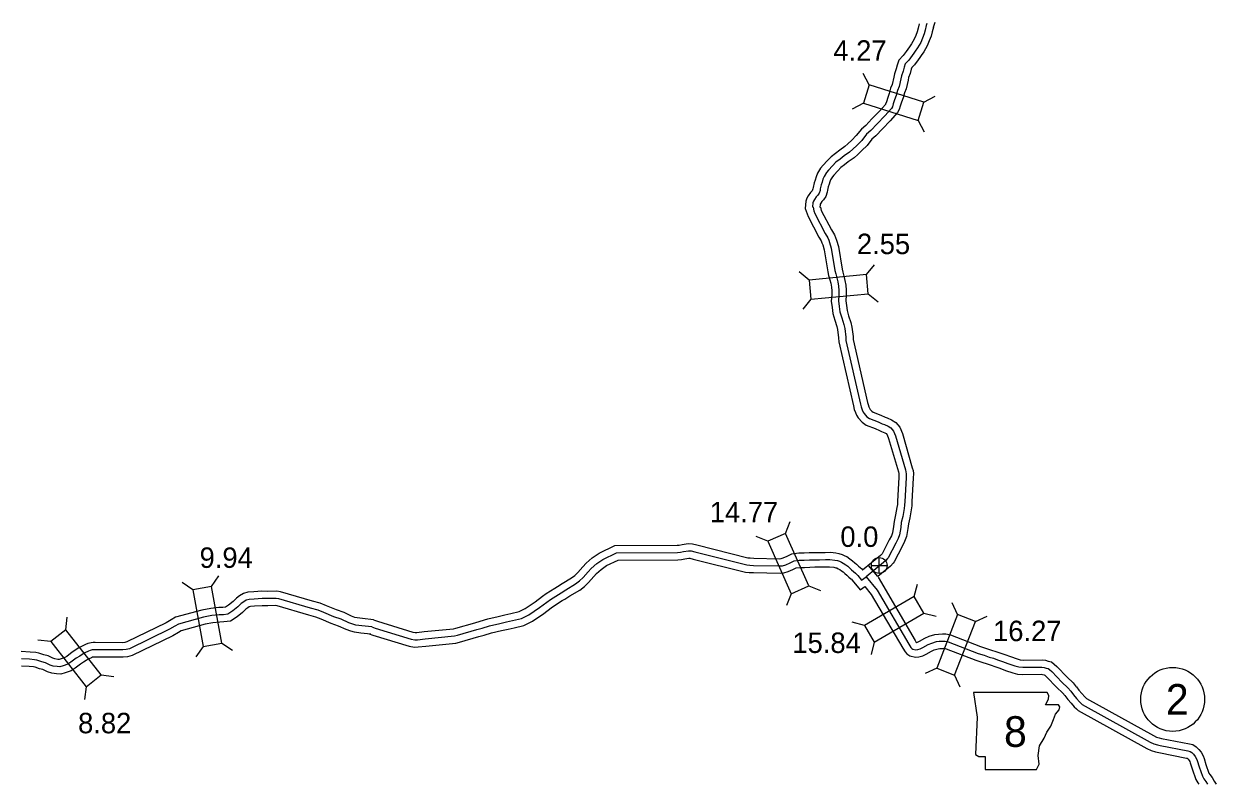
# Model space of a CAD drawing. Extents: x -83719 to 153526, y -11835 to 11446.
# Drawn here: x -5205 to -4384, y -3976 to -3453 of the extents above; entities that cross this region are included whole.
import ezdxf

# ---------------------------------------------------------------- set-up
doc = ezdxf.new("R2010")
doc.units = 0
for name, color, linetype in [('Level 10', 7, 'Continuous'), ('Level 20', 7, 'Continuous'), ('Level 21', 7, 'Continuous'), ('Level 25', 7, 'Continuous'), ('Level 26', 7, 'Continuous'), ('Level 27', 7, 'Continuous'), ('Level 58', 7, 'Continuous'), ('Level 59', 7, 'Continuous')]:
    doc.layers.add(name, color=color, linetype=linetype)

msp = doc.modelspace()

# ---------------------------------------------------------------- linework, layer by layer
at = {"layer": 'Level 10'}
for points in [[(-4588.69, -3452.9), (-4589.36, -3455.82), (-4590.05, -3458.19), (-4591.05, -3460.89), (-4592.08, -3463.33), (-4594.04, -3466.66), (-4595.44, -3468.64), (-4596.59, -3470.21), (-4597.59, -3471.76), (-4599.68, -3474.53), (-4602.71, -3477.87), (-4603.79, -3481.3), (-4604.46, -3483.85), (-4605.7, -3487.19), (-4606.13, -3489.59), (-4607.32, -3494.47), (-4608.43, -3497.08), (-4609.31, -3500.72), (-4610.39, -3503.45), (-4611.31, -3506.39), (-4611.82, -3508.01), (-4611.99, -3508.35), (-4615.99, -3512.82), (-4621.21, -3518.18), (-4625.41, -3522.7), (-4628.5, -3525.24), (-4632.01, -3529.77), (-4635.16, -3532.83), (-4637.88, -3535.38), (-4639.87, -3537.26), (-4643.46, -3539.77), (-4646.25, -3541.96), (-4649.41, -3544.36), (-4651.99, -3547.14), (-4654.93, -3550.21), (-4656.68, -3552.26), (-4658.62, -3555.64), (-4659.71, -3558.11), (-4660.35, -3560.36), (-4660.95, -3562.38), (-4661.74, -3565.55), (-4661.84, -3566.47), (-4662.06, -3567.06), (-4662.46, -3567.67), (-4663.58, -3568.81), (-4665.14, -3571.13), (-4666.06, -3572.88), (-4666.8, -3574.84), (-4667.28, -3579.87)], [(-4578.94, -3455.16), (-4579.68, -3458.34), (-4580.54, -3461.32), (-4581.75, -3464.58), (-4583.13, -3467.84), (-4585.63, -3472.1), (-4587.33, -3474.49), (-4588.35, -3475.88), (-4589.39, -3477.49), (-4591.97, -3480.91), (-4593.83, -3482.95), (-4594.18, -3484.08), (-4594.92, -3486.88), (-4596.02, -3489.84), (-4596.35, -3491.66), (-4597.79, -3497.62), (-4598.9, -3500.23), (-4599.75, -3503.75), (-4600.96, -3506.79), (-4601.78, -3509.4), (-4602.5, -3511.68), (-4603.58, -3513.95), (-4608.68, -3519.65), (-4613.96, -3525.08), (-4618.54, -3529.99), (-4621.28, -3532.25), (-4624.54, -3536.46), (-4628.27, -3540.07), (-4631.03, -3542.66), (-4633.54, -3545.03), (-4637.5, -3547.8), (-4640.14, -3549.87), (-4642.67, -3551.8), (-4644.71, -3554), (-4647.52, -3556.93), (-4648.47, -3558.04), (-4649.68, -3560.17), (-4650.29, -3561.52), (-4650.75, -3563.16), (-4651.31, -3565.02), (-4651.87, -3567.27), (-4652.02, -3568.76), (-4653.1, -3571.65), (-4654.66, -3574), (-4655.79, -3575.15), (-4656.54, -3576.26), (-4656.92, -3576.99), (-4656.97, -3577.11), (-4657.18, -3579.32)], [(-4578, -3451.97), (-4578.63, -3454.02), (-4578.99, -3455.36)], [(-4667.28, -3579.87), (-4665.25, -3585.42), (-4657.71, -3599.6), (-4656.11, -3602.28), (-4655.67, -3603.48), (-4655.14, -3604.87), (-4654.11, -3608.37), (-4651.59, -3623.58), (-4651.05, -3626.16), (-4650.19, -3629.05), (-4649.64, -3631.41), (-4649.19, -3634.02), (-4648.95, -3636.51), (-4648.97, -3639.35), (-4649.26, -3643.75), (-4648.73, -3648.01), (-4648.17, -3652.23), (-4646.83, -3656.73), (-4645.35, -3661.21), (-4644.86, -3663.29), (-4644.25, -3669.02), (-4644.08, -3671.65), (-4634.05, -3715.78), (-4633.46, -3718.21), (-4632.5, -3720.39), (-4631.81, -3722.15), (-4630.78, -3724.07), (-4628.03, -3727.06), (-4625.22, -3729.02), (-4618.97, -3731.5), (-4616.1, -3732.8), (-4614.55, -3733.4), (-4612.33, -3734.33), (-4611.51, -3734.85), (-4610.68, -3735.83), (-4609.74, -3738.19), (-4603.06, -3761.18), (-4602.75, -3762.28), (-4602.68, -3762.86), (-4602.75, -3765.05), (-4603.71, -3781.36), (-4603.76, -3783.84), (-4604.03, -3785.76), (-4604.93, -3790.94), (-4605.96, -3795.39), (-4606.34, -3798.89), (-4607.09, -3803.15), (-4607.88, -3805.2), (-4609.32, -3808.05), (-4614.27, -3817.63), (-4615.41, -3818.86), (-4627.75, -3828.98)], [(-4656.66, -3579), (-4656.48, -3580.27), (-4656.09, -3581.33), (-4648.99, -3594.69), (-4647.04, -3597.97), (-4646.3, -3599.98), (-4645.65, -3601.67), (-4644.34, -3606.13), (-4641.76, -3621.73), (-4641.35, -3623.69), (-4640.52, -3626.49), (-4639.84, -3629.42), (-4639.27, -3632.69), (-4638.95, -3636.07), (-4638.98, -3639.71), (-4639.22, -3643.45), (-4638.81, -3646.73), (-4638.36, -3650.13), (-4637.29, -3653.73), (-4635.71, -3658.48), (-4634.98, -3661.61), (-4634.28, -3668.17), (-4634.15, -3670.22), (-4624.32, -3713.48), (-4623.95, -3714.99), (-4623.27, -3716.55), (-4622.72, -3717.94), (-4622.56, -3718.23), (-4621.41, -3719.48), (-4620.45, -3720.15), (-4615.07, -3722.29), (-4612.23, -3723.57), (-4610.8, -3724.13), (-4607.7, -3725.43), (-4604.88, -3727.21), (-4602, -3730.6), (-4600.27, -3734.93), (-4593.44, -3758.43), (-4592.91, -3760.34), (-4592.66, -3762.44), (-4592.76, -3765.51), (-4593.72, -3781.76), (-4593.77, -3784.62), (-4594.14, -3787.3), (-4595.12, -3792.93), (-4596.08, -3797.06), (-4596.43, -3800.3), (-4597.41, -3805.85), (-4598.73, -3809.25), (-4600.41, -3812.59), (-4605.86, -3823.14), (-4606.69, -3824.17), (-4608.55, -3826.17), (-4617.3, -3833.35)], [(-4964.41, -3863.14), (-4961.68, -3864.15), (-4937.37, -3871.65), (-4935.73, -3871.95), (-4934.59, -3871.84), (-4929.42, -3871.27), (-4909.44, -3869.31), (-4907.8, -3868.93), (-4894.72, -3865.09), (-4890.99, -3864.05), (-4885.75, -3862.49), (-4878.58, -3860.81), (-4873.92, -3859.7), (-4869.85, -3858.82), (-4864.15, -3857.47), (-4859.92, -3855.44), (-4853.04, -3850.66), (-4847.99, -3846.95), (-4845.42, -3845.01), (-4839.65, -3841.29), (-4837.78, -3840.24), (-4834.51, -3838.12), (-4828.02, -3834.3), (-4825.84, -3832.63), (-4823.76, -3830.48), (-4820.26, -3826.68), (-4818.05, -3824.13), (-4813.79, -3820.48), (-4809.04, -3817.17), (-4798.3, -3812), (-4755.39, -3811.8), (-4753.88, -3811.64), (-4751.86, -3811.22), (-4747.78, -3810.48), (-4744.83, -3810.77), (-4741.84, -3811.59), (-4706.61, -3820.39), (-4705.01, -3820.55), (-4702.6, -3820.63), (-4684.89, -3821.05), (-4683.85, -3820.95), (-4682.37, -3820.49), (-4679.69, -3819.31), (-4676.32, -3817.77), (-4671.65, -3816.98), (-4667.89, -3817.04), (-4664.53, -3816.87), (-4660.71, -3816.73), (-4657.44, -3816.72), (-4653.4, -3816.68), (-4649.89, -3816.6), (-4646.08, -3817.08), (-4643.93, -3817.45), (-4641.67, -3818.05), (-4640, -3818.99), (-4638.55, -3819.62), (-4636.37, -3821.13), (-4634.53, -3822.45), (-4633.12, -3823.89), (-4631.93, -3824.87), (-4630.56, -3826.17), (-4629.31, -3827.18), (-4628.26, -3828.1), (-4627.55, -3828.94)], [(-4967.32, -3872.73), (-4964.9, -3873.63), (-4939.76, -3881.37), (-4936.15, -3882.04), (-4933.55, -3881.78), (-4928.39, -3881.22), (-4907.83, -3879.2), (-4905.26, -3878.61), (-4891.97, -3874.7), (-4888.22, -3873.66), (-4883.18, -3872.16), (-4876.27, -3870.54), (-4871.71, -3869.45), (-4867.65, -3868.58), (-4860.8, -3866.95), (-4854.87, -3864.11), (-4847.22, -3858.79), (-4842.01, -3854.97), (-4839.69, -3853.21), (-4834.49, -3849.86), (-4832.61, -3848.8), (-4829.25, -3846.63), (-4822.42, -3842.61), (-4819.18, -3840.12), (-4816.49, -3837.35), (-4812.8, -3833.34), (-4810.98, -3831.24), (-4807.66, -3828.4), (-4803.98, -3825.83), (-4795.99, -3821.99), (-4754.82, -3821.8), (-4752.33, -3821.53), (-4749.95, -3821.04), (-4747.36, -3820.57), (-4746.65, -3820.64), (-4744.38, -3821.26), (-4708.33, -3830.26), (-4705.67, -3830.53), (-4702.88, -3830.62), (-4684.5, -3831.06), (-4681.86, -3830.8), (-4678.87, -3829.88), (-4675.6, -3828.43), (-4673.36, -3827.41), (-4670.89, -3826.99), (-4667.72, -3827.04), (-4664.09, -3826.86), (-4660.51, -3826.73), (-4657.38, -3826.72), (-4653.23, -3826.68), (-4650.41, -3826.61), (-4647.56, -3826.97), (-4646.05, -3827.23), (-4645.45, -3827.39), (-4644.47, -3827.94), (-4643.46, -3828.39), (-4642.13, -3829.31), (-4641.06, -3830.08), (-4639.89, -3831.26), (-4638.56, -3832.36), (-4637.15, -3833.69), (-4635.75, -3834.83), (-4635.41, -3835.13), (-4634.89, -3835.75), (-4629.38, -3842.51), (-4626.15, -3840.2), (-4621.67, -3845.58), (-4600.06, -3882.61), (-4598.41, -3885.19), (-4597.12, -3886.57), (-4595.08, -3888.02), (-4591.31, -3888.78), (-4588.85, -3888.6), (-4586.27, -3887.86), (-4583.83, -3886.72), (-4580.28, -3884.72), (-4578.31, -3883.87), (-4575.75, -3883.04), (-4574.61, -3882.9), (-4572.24, -3882.79), (-4571.41, -3882.75), (-4570.25, -3883.06), (-4549.82, -3890.94), (-4545.59, -3892.27), (-4542.03, -3893.51), (-4539.05, -3894.39), (-4536.53, -3895.27), (-4533.17, -3896.45), (-4529.26, -3897.93), (-4524.32, -3899.52), (-4521.06, -3900.51), (-4517.43, -3900.79), (-4504.72, -3900.62), (-4503.86, -3900.75), (-4502.63, -3901.11), (-4502.17, -3901.24), (-4501.04, -3902.34), (-4493.95, -3909.62), (-4489.98, -3913.4), (-4488.3, -3915.47)], [(-4623.77, -3825.68), (-4617.41, -3833.22)], [(-4617.04, -3833.67), (-4591.53, -3877.39), (-4590.69, -3878.7), (-4590.67, -3878.7), (-4590.6, -3878.7), (-4589.78, -3878.46), (-4588.41, -3877.82), (-4584.73, -3875.75), (-4581.83, -3874.49), (-4577.91, -3873.23), (-4575.44, -3872.93), (-4572.75, -3872.81), (-4570.38, -3872.68), (-4567.15, -3873.53), (-4546.53, -3881.5), (-4542.45, -3882.77), (-4538.96, -3883.99), (-4535.97, -3884.88), (-4533.23, -3885.84), (-4529.75, -3887.05), (-4525.95, -3888.49), (-4521.33, -3889.98), (-4519.2, -3890.63), (-4517.11, -3890.79), (-4504.03, -3890.61), (-4501.7, -3890.97), (-4499.87, -3891.5), (-4497.68, -3892.12), (-4495.72, -3893.57), (-4493.97, -3895.26), (-4486.92, -3902.51), (-4482.62, -3906.6), (-4480.53, -3909.16)], [(-4964.41, -3863.14), (-4971.9, -3862.29), (-4975.6, -3861.79), (-4977.19, -3861.42), (-4979.5, -3860.63), (-4984.66, -3858.14), (-4989.94, -3856.36), (-4996.66, -3853.45), (-5001.03, -3851.69), (-5006.38, -3850.35), (-5028.42, -3843.77), (-5031, -3843.36), (-5037.19, -3843.52), (-5041.23, -3843.45), (-5046.87, -3843.84), (-5050.84, -3844.08), (-5053.99, -3844.99), (-5056.58, -3846.52), (-5058.73, -3848.18), (-5061.12, -3850.43), (-5064.3, -3852.99), (-5066.38, -3854.4), (-5068.11, -3854.6), (-5070.94, -3854.71), (-5076.34, -3855.27), (-5082.53, -3856.39), (-5100.68, -3861.41), (-5103.75, -3863.23), (-5107.23, -3865.17), (-5134.19, -3878.32), (-5135.58, -3878.73), (-5137.27, -3878.9), (-5155.95, -3878.79), (-5157.34, -3878.82), (-5158.84, -3878.95), (-5161.06, -3879.38), (-5162.73, -3880.2), (-5165.53, -3881.38), (-5167.68, -3882.74), (-5169.33, -3883.82), (-5171.86, -3885.31), (-5175.64, -3888.27), (-5177, -3889.18), (-5179.49, -3889.96), (-5180.92, -3890.39), (-5181.66, -3890.35), (-5183.76, -3890.08), (-5185.16, -3889.64), (-5188.45, -3888), (-5191.46, -3887.16), (-5194.74, -3886.18), (-5196.9, -3885.63), (-5200.85, -3885.33), (-5207.06, -3884.91)], [(-4966.14, -3873.01), (-4973.13, -3872.22), (-4977.42, -3871.64), (-4979.96, -3871.04), (-4983.3, -3869.9), (-4988.45, -3867.42), (-4993.54, -3865.7), (-5000.52, -3862.68), (-5004.12, -3861.22), (-5009.02, -3860), (-5030.64, -3853.54), (-5031.66, -3853.38), (-5037.15, -3853.52), (-5040.97, -3853.45), (-5046.22, -3853.82), (-5049.13, -3853.99), (-5049.99, -3854.24), (-5050.96, -3854.82), (-5052.23, -3855.8), (-5054.55, -3857.98), (-5058.36, -3861.04), (-5062.79, -3864.04), (-5067.34, -3864.58), (-5070.24, -3864.69), (-5074.93, -3865.17), (-5080.3, -3866.15), (-5096.73, -3870.69), (-5098.76, -3871.9), (-5102.6, -3874.04), (-5130.58, -3887.69), (-5133.67, -3888.58), (-5136.79, -3888.9), (-5155.88, -3888.79), (-5156.82, -3888.81), (-5157.46, -3888.86), (-5157.85, -3888.94), (-5158.58, -3889.3), (-5160.88, -3890.27), (-5162.28, -3891.16), (-5164.06, -3892.32), (-5166.22, -3893.59), (-5169.77, -3896.37), (-5172.64, -3898.29), (-5176.57, -3899.52), (-5179.69, -3900.46), (-5182.55, -3900.32), (-5185.92, -3899.88), (-5188.9, -3898.94), (-5192.06, -3897.38), (-5194.24, -3896.77), (-5197.41, -3895.82), (-5198.52, -3895.54), (-5201.57, -3895.31), (-5206.63, -3894.96)], [(-4488.45, -3915.27), (-4486.44, -3918), (-4484.19, -3920.47), (-4482.04, -3923.05), (-4480.52, -3924.51), (-4479.29, -3925.53), (-4432.09, -3951.69), (-4428.95, -3953.21), (-4425.98, -3954.1), (-4423.81, -3954.57), (-4404.74, -3958.27), (-4404.26, -3958.39), (-4404.18, -3958.43), (-4403.48, -3959.11), (-4402.75, -3959.99), (-4402.33, -3960.75), (-4402.08, -3961.51), (-4400.83, -3965.78), (-4398.28, -3973.09), (-4396.79, -3975.38), (-4396.15, -3976.27)], [(-4480.38, -3909.36), (-4478.7, -3911.66), (-4476.65, -3913.89), (-4474.71, -3916.22), (-4473.85, -3917.05), (-4473.62, -3917.24), (-4427.48, -3942.81), (-4425.31, -3943.87), (-4423.49, -3944.41), (-4421.81, -3944.77), (-4402.62, -3948.49), (-4400.25, -3949.07), (-4397.93, -3950.57), (-4396.13, -3952.31), (-4394.47, -3954.32), (-4393.12, -3956.71), (-4392.52, -3958.56), (-4391.31, -3962.72), (-4389.23, -3968.66), (-4388.54, -3969.72), (-4387.06, -3971.77), (-4385.66, -3974.28), (-4384.27, -3976.27)]]:
    msp.add_lwpolyline(points, dxfattribs=at)
at = {"layer": 'Level 20'}
for p, q in [((-4623.19, -3494.82), (-4627.26, -3487.01)), ((-4585.41, -3506.7), (-4577.61, -3502.63)), ((-4627.15, -3507.41), (-4634.95, -3511.48)), ((-4589.37, -3519.29), (-4585.3, -3527.09)), ((-4625.08, -3625.49), (-4619.47, -3618.71)), ((-4664.51, -3629.21), (-4671.29, -3623.6)), ((-4663.27, -3642.35), (-4668.88, -3649.13)), ((-4623.84, -3638.63), (-4617.06, -3644.24)), ((-4680.75, -3803.6), (-4677.57, -3795.39)), ((-4692.82, -3808.93), (-4701.03, -3805.75)), ((-5075.83, -3840.13), (-5070.82, -3832.9)), ((-5088.82, -3842.49), (-5096.05, -3837.48)), ((-4664.75, -3839.82), (-4656.55, -3843)), ((-4592.1, -3847.05), (-4589.86, -3838.54)), ((-4676.83, -3845.16), (-4680.01, -3853.36)), ((-4562.36, -3859.52), (-4565.93, -3851.47)), ((-5176.27, -3869.95), (-5175.21, -3861.22)), ((-4626.3, -3867.01), (-4634.81, -3864.77)), ((-4585.44, -3858.45), (-4576.93, -3860.69)), ((-4550.05, -3864.27), (-4542, -3860.71)), ((-5186.65, -3878.1), (-5195.39, -3877.04)), ((-5081.75, -3881.45), (-5086.76, -3888.69)), ((-5068.76, -3879.1), (-5061.53, -3884.11)), ((-4619.65, -3878.41), (-4621.88, -3886.92)), ((-4576.63, -3896.46), (-4584.67, -3900.02)), ((-5151.83, -3901.11), (-5143.09, -3902.17)), ((-4564.31, -3901.21), (-4560.75, -3909.26)), ((-5162.22, -3909.26), (-5163.27, -3918))]:
    msp.add_line(p, q, dxfattribs=at)
for points in [[(-4585.41, -3506.7), (-4623.19, -3494.82), (-4627.15, -3507.41), (-4589.37, -3519.29)], [(-4625.08, -3625.49), (-4664.51, -3629.21), (-4663.27, -3642.35), (-4623.84, -3638.63)], [(-4664.75, -3839.82), (-4680.75, -3803.6), (-4692.82, -3808.93), (-4676.83, -3845.16)], [(-5068.76, -3879.1), (-5075.83, -3840.13), (-5088.82, -3842.49), (-5081.75, -3881.45)], [(-4619.65, -3878.41), (-4585.44, -3858.45), (-4592.1, -3847.05), (-4626.3, -3867.01)], [(-4562.36, -3859.52), (-4576.63, -3896.46), (-4564.31, -3901.21), (-4550.05, -3864.27)], [(-5186.65, -3878.1), (-5162.22, -3909.26), (-5151.83, -3901.11), (-5176.27, -3869.95)]]:
    msp.add_lwpolyline(points, close=True, dxfattribs=at)
at = {"layer": 'Level 21'}
msp.add_lwpolyline([(-4551.28, -3913.2), (-4548.74, -3930.11), (-4549.87, -3955.77), (-4547.61, -3957.18), (-4543.38, -3957.18), (-4543.38, -3966.2), (-4507.86, -3966.2), (-4506.16, -3962.54), (-4506.73, -3956.62), (-4505.88, -3949.85), (-4502.78, -3944.49), (-4500.81, -3940.55), (-4497.99, -3936.32), (-4496.3, -3931.81), (-4494.89, -3928.14), (-4492.35, -3925.04), (-4491.78, -3923.06), (-4492.91, -3921.65), (-4501.65, -3921.65), (-4499.68, -3917.71), (-4499.4, -3915.17), (-4500.57, -3913.22)], close=True, dxfattribs=at)
at = {"layer": 'Level 26'}
for p, q in [((-4616.22, -3831.15), (-4616.22, -3820.32)), ((-4621.64, -3825.73), (-4610.81, -3825.73))]:
    msp.add_line(p, q, dxfattribs=at)
msp.add_circle((-4616.22, -3825.73), 5.42, dxfattribs=at)
at = {"layer": 'Level 27'}
msp.add_circle((-4414.19, -3917.9), 22, dxfattribs=at)
at = {"layer": 'Level 59'}
for points in [[(-4583.81, -3454.03), (-4584.52, -3457.08), (-4585.29, -3459.75), (-4586.4, -3462.74), (-4587.61, -3465.59), (-4589.84, -3469.38), (-4591.38, -3471.57), (-4592.47, -3473.04), (-4593.49, -3474.62), (-4595.83, -3477.72), (-4598.27, -3480.41), (-4598.98, -3482.69), (-4599.69, -3485.37), (-4600.86, -3488.52), (-4601.24, -3490.62), (-4602.56, -3496.04), (-4603.67, -3498.66), (-4604.53, -3502.24), (-4605.67, -3505.12), (-4606.55, -3507.9), (-4607.16, -3509.84), (-4607.78, -3511.15), (-4612.34, -3516.23), (-4617.59, -3521.63), (-4621.98, -3526.34), (-4624.89, -3528.74), (-4628.28, -3533.12), (-4631.72, -3536.45), (-4634.46, -3539.02), (-4636.71, -3541.14), (-4640.48, -3543.78), (-4643.19, -3545.91), (-4646.04, -3548.08), (-4648.35, -3550.57), (-4651.22, -3553.57), (-4652.58, -3555.15), (-4654.15, -3557.91), (-4655, -3559.82), (-4655.55, -3561.76), (-4656.13, -3563.7), (-4656.8, -3566.41), (-4656.93, -3567.61), (-4657.58, -3569.36), (-4658.56, -3570.83), (-4659.69, -3571.98), (-4660.84, -3573.69), (-4661.49, -3574.94), (-4661.88, -3575.97), (-4662.16, -3578.85)], [(-4583.43, -3452.63), (-4583.81, -3454.03)], [(-4662.16, -3578.85), (-4661.71, -3579.06), (-4661.36, -3581.5), (-4660.67, -3583.37), (-4653.35, -3597.14), (-4651.57, -3600.13), (-4650.98, -3601.73), (-4650.4, -3603.27), (-4649.23, -3607.25), (-4646.68, -3622.66), (-4646.2, -3624.93), (-4645.35, -3627.77), (-4644.74, -3630.41), (-4644.23, -3633.35), (-4643.95, -3636.29), (-4643.97, -3639.53), (-4644.24, -3643.6), (-4643.77, -3647.37), (-4643.26, -3651.18), (-4642.06, -3655.23), (-4640.53, -3659.84), (-4639.92, -3662.45), (-4639.26, -3668.6), (-4639.12, -3670.93), (-4629.19, -3714.63), (-4628.7, -3716.6), (-4627.88, -3718.47), (-4627.26, -3720.05), (-4626.67, -3721.15), (-4624.72, -3723.27), (-4622.83, -3724.58), (-4617.02, -3726.9), (-4614.17, -3728.18), (-4612.67, -3728.76), (-4610.02, -3729.88), (-4608.19, -3731.03), (-4606.34, -3733.21), (-4605, -3736.56), (-4598.25, -3759.8), (-4597.83, -3761.31), (-4597.67, -3762.65), (-4597.76, -3765.28), (-4598.71, -3781.56), (-4598.77, -3784.23), (-4599.08, -3786.53), (-4600.02, -3791.93), (-4601.02, -3796.23), (-4601.38, -3799.6), (-4602.25, -3804.5), (-4603.3, -3807.23), (-4604.86, -3810.32), (-4610.07, -3820.39), (-4610.47, -3820.89), (-4611.98, -3822.51), (-4625.29, -3833.43)], [(-4965.58, -3868.04), (-4963.29, -3868.89), (-4938.56, -3876.51), (-4935.94, -3877), (-4934.07, -3876.81), (-4928.9, -3876.25), (-4908.64, -3874.26), (-4906.53, -3873.77), (-4893.35, -3869.9), (-4889.61, -3868.86), (-4884.47, -3867.33), (-4877.42, -3865.67), (-4872.82, -3864.57), (-4868.75, -3863.7), (-4862.48, -3862.21), (-4857.39, -3859.78), (-4850.13, -3854.73), (-4845, -3850.96), (-4842.56, -3849.11), (-4837.07, -3845.58), (-4835.19, -3844.52), (-4831.88, -3842.38), (-4825.22, -3838.45), (-4822.51, -3836.37), (-4820.12, -3833.92), (-4816.53, -3830.01), (-4814.51, -3827.68), (-4810.73, -3824.44), (-4806.51, -3821.5), (-4797.15, -3817), (-4755.11, -3816.8), (-4753.11, -3816.58), (-4750.9, -3816.13), (-4747.57, -3815.52), (-4745.74, -3815.7), (-4743.11, -3816.42), (-4707.47, -3825.32), (-4705.34, -3825.54), (-4702.74, -3825.63), (-4684.69, -3826.06), (-4682.86, -3825.87), (-4680.62, -3825.19), (-4677.65, -3823.87), (-4674.84, -3822.59), (-4671.27, -3821.98), (-4667.81, -3822.04), (-4664.31, -3821.87), (-4660.61, -3821.73), (-4657.41, -3821.72), (-4653.31, -3821.68), (-4650.15, -3821.6), (-4646.82, -3822.03), (-4644.99, -3822.34), (-4643.56, -3822.72), (-4642.23, -3823.46), (-4641.01, -3824.01), (-4639.25, -3825.22), (-4637.79, -3826.26), (-4636.5, -3827.58), (-4635.24, -3828.62), (-4633.86, -3829.93), (-4632.53, -3831.01), (-4631.84, -3831.61), (-4631.04, -3832.55), (-4628.47, -3835.71), (-4625.29, -3833.43), (-4617.56, -3842.7), (-4595.79, -3880), (-4594.44, -3882.11), (-4593.82, -3882.78), (-4593.05, -3883.32), (-4590.99, -3883.74), (-4589.73, -3883.65), (-4588.02, -3883.16), (-4586.12, -3882.27), (-4582.51, -3880.23), (-4580.07, -3879.18), (-4576.83, -3878.14), (-4575.03, -3877.92), (-4572.49, -3877.8), (-4570.89, -3877.71), (-4568.7, -3878.3), (-4548.17, -3886.22), (-4544.02, -3887.52), (-4540.5, -3888.75), (-4537.51, -3889.63), (-4534.88, -3890.56), (-4531.46, -3891.75), (-4527.61, -3893.21), (-4522.82, -3894.75), (-4520.13, -3895.57), (-4517.27, -3895.79), (-4504.38, -3895.62), (-4502.78, -3895.86), (-4501.25, -3896.31), (-4499.92, -3896.68), (-4498.96, -3897.39), (-4497.5, -3898.8), (-4490.43, -3906.06), (-4486.3, -3910), (-4484.42, -3912.31)], [(-4965.58, -3868.04), (-4972.51, -3867.25), (-4976.51, -3866.72), (-4978.58, -3866.23), (-4981.4, -3865.27), (-4986.55, -3862.78), (-4991.74, -3861.03), (-4998.59, -3858.06), (-5002.58, -3856.46), (-5007.7, -3855.17), (-5029.53, -3848.66), (-5031.33, -3848.37), (-5037.17, -3848.52), (-5041.1, -3848.45), (-5046.54, -3848.83), (-5049.98, -3849.04), (-5051.99, -3849.62), (-5053.77, -3850.67), (-5055.48, -3851.99), (-5057.83, -3854.21), (-5061.33, -3857.01), (-5064.59, -3859.22), (-5067.72, -3859.59), (-5070.59, -3859.7), (-5075.64, -3860.22), (-5081.42, -3861.27), (-5098.71, -3866.05), (-5101.26, -3867.57), (-5104.91, -3869.6), (-5132.39, -3883.01), (-5134.63, -3883.65), (-5137.03, -3883.9), (-5155.91, -3883.79), (-5157.08, -3883.81), (-5158.15, -3883.9), (-5159.45, -3884.16), (-5160.66, -3884.75), (-5163.2, -3885.83), (-5164.98, -3886.95), (-5166.69, -3888.07), (-5169.04, -3889.45), (-5172.7, -3892.32), (-5174.82, -3893.74), (-5178.03, -3894.74), (-5180.3, -3895.42), (-5182.11, -3895.34), (-5184.84, -3894.98), (-5187.03, -3894.29), (-5190.26, -3892.69), (-5192.85, -3891.97), (-5196.08, -3891), (-5197.71, -3890.59), (-5201.21, -3890.32), (-5206.84, -3889.93)], [(-4484.42, -3912.31), (-4482.57, -3914.83), (-4480.42, -3917.18), (-4478.37, -3919.63), (-4477.18, -3920.78), (-4476.46, -3921.38), (-4429.78, -3947.25), (-4427.13, -3948.54), (-4424.74, -3949.26), (-4422.81, -3949.67), (-4403.68, -3953.38), (-4402.25, -3953.73), (-4401.06, -3954.5), (-4399.8, -3955.71), (-4398.61, -3957.16), (-4397.73, -3958.73), (-4397.3, -3960.04), (-4396.07, -3964.25), (-4393.75, -3970.88), (-4392.67, -3972.55), (-4391.28, -3974.46), (-4390.28, -3976.27)]]:
    msp.add_lwpolyline(points, dxfattribs=at)

# ---------------------------------------------------------------- texts
at = {"layer": 'Level 21'}
msp.add_text('8', height=21.12, dxfattribs=at).set_placement((-4530.33, -3950.61))
at = {"layer": 'Level 25'}
msp.add_text('0.0', height=14.08, dxfattribs=at).set_placement((-4642.99, -3812.92))
at = {"layer": 'Level 27'}
msp.add_text('2', height=21.12, dxfattribs=at).set_placement((-4418.92, -3928.46))
at = {"layer": 'Level 58'}
for s, p in [('4.27', (-4647.8, -3478.21)), ('2.55', (-4631.59, -3611.35)), ('14.77', (-4732.9, -3795.98)), ('9.94', (-5084.14, -3827.37)), ('16.27', (-4537.85, -3877.79)), ('15.84', (-4676.04, -3885.94)), ('8.82', (-5167.79, -3941.24))]:
    msp.add_text(s, height=14.08, dxfattribs=at).set_placement(p)

doc.saveas('drawing.dxf')
